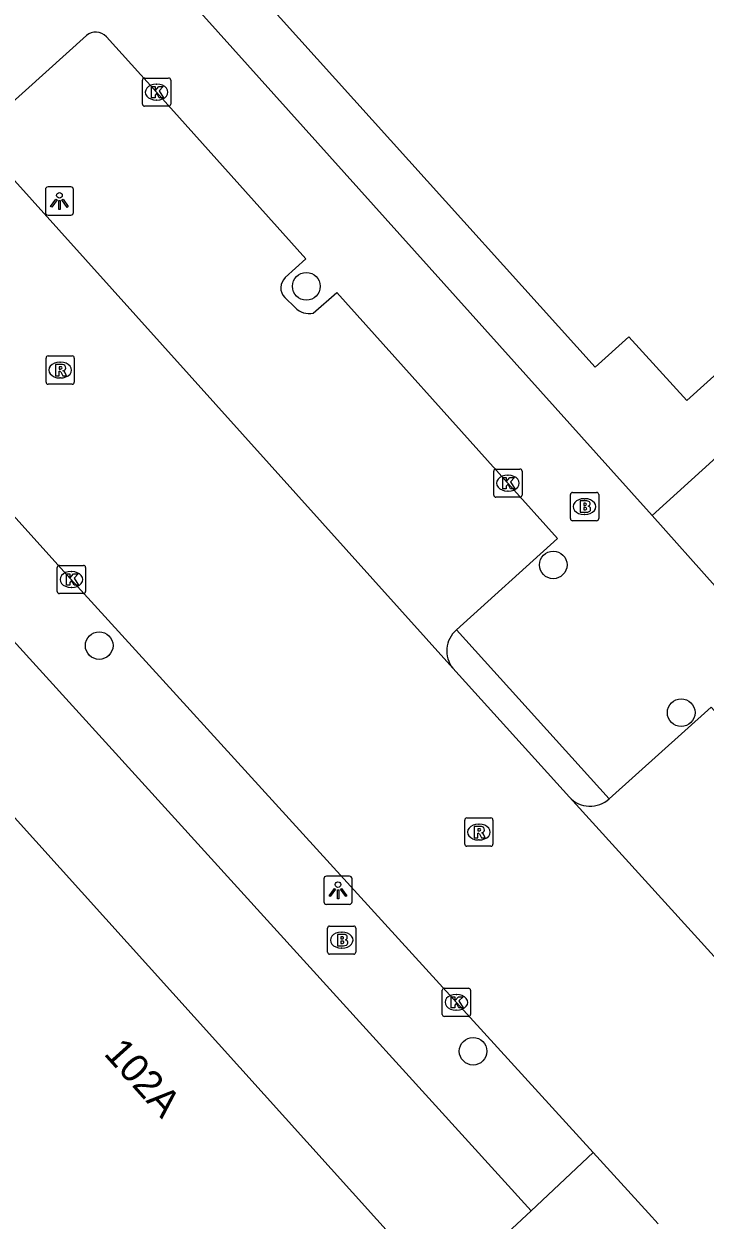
# Model space of a CAD drawing. Extents: x 158352 to 159489, y 383828 to 384597.
# Drawn here: x 159172.84 to 159196.95, y 384074.97 to 384117.33 of the extents above; entities that cross this region are included whole.
import ezdxf

# ---------------------------------------------------------------- set-up
doc = ezdxf.new("R2010")
doc.units = 0
for name, color, linetype in [('IMGEO_Boom', 7, 'Continuous'), ('IMGEO_Brandkraan', 7, 'Continuous'), ('IMGEO_Kolk', 7, 'Continuous'), ('IMGEO_Lichtpunt', 7, 'Continuous'), ('IMGEO_Pand', 7, 'Continuous'), ('IMGEO_Pand_nummerreeks', 7, 'Continuous'), ('IMGEO_Rijbaan_lokaal_open', 7, 'Continuous'), ('IMGEO_Rioolput', 7, 'Continuous'), ('IMGEO_Voetpad_open', 7, 'Continuous')]:
    doc.layers.add(name, color=color, linetype=linetype)

msp = doc.modelspace()

# ---------------------------------------------------------------- linework, layer by layer
at = {"layer": 'IMGEO_Boom'}
for centre in [(159182.835, 384108.04), (159191.573, 384098.175), (159175.507, 384095.317), (159196.101, 384092.943), (159188.738, 384080.953)]:
    msp.add_circle(centre, 0.489, dxfattribs=at)
at = {"layer": 'IMGEO_Brandkraan'}
for p, q in [((159192.18, 384099.814), (159192.18, 384100.666)), ((159192.255, 384100.74), (159193.107, 384100.74)), ((159193.181, 384100.666), (159193.181, 384099.814)), ((159192.668, 384100.52), (159192.693, 384100.52)), ((159192.691, 384099.96), (159192.666, 384099.96)), ((159193.107, 384099.74), (159192.255, 384099.74)), ((159183.662, 384085.387), (159184.514, 384085.387)), ((159183.587, 384084.461), (159183.587, 384085.313)), ((159184.075, 384085.167), (159184.1, 384085.167)), ((159184.588, 384085.313), (159184.588, 384084.461)), ((159184.098, 384084.607), (159184.073, 384084.607)), ((159184.514, 384084.387), (159183.662, 384084.387))]:
    msp.add_line(p, q, dxfattribs=at)
for points in [[(159192.18, 384099.814), (159192.18, 384100.666)], [(159192.255, 384100.74), (159193.107, 384100.74)], [(159193.181, 384100.666), (159193.181, 384099.814)], [(159192.528, 384100.44), (159192.528, 384100.04), (159192.741, 384100.04)], [(159192.759, 384100.44), (159192.528, 384100.44)], [(159192.707, 384100.359), (159192.653, 384100.359), (159192.653, 384100.283)], [(159192.653, 384100.283), (159192.706, 384100.283)], [(159192.715, 384100.207), (159192.653, 384100.207), (159192.653, 384100.126)], [(159192.653, 384100.126), (159192.715, 384100.126)], [(159193.107, 384099.74), (159192.255, 384099.74)], [(159183.662, 384085.387), (159184.514, 384085.387)], [(159183.587, 384084.461), (159183.587, 384085.313)], [(159183.935, 384085.087), (159183.935, 384084.687), (159184.148, 384084.687)], [(159184.166, 384085.087), (159183.935, 384085.087)], [(159184.114, 384085.006), (159184.06, 384085.006), (159184.06, 384084.93)], [(159184.588, 384085.313), (159184.588, 384084.461)], [(159184.06, 384084.93), (159184.113, 384084.93)], [(159184.122, 384084.854), (159184.06, 384084.854), (159184.06, 384084.773)], [(159184.06, 384084.773), (159184.122, 384084.773)], [(159184.514, 384084.387), (159183.662, 384084.387)]]:
    msp.add_lwpolyline(points, dxfattribs=at)
for centre, radius, start, end in [((159192.257, 384100.664), 0.0765, 91.552, 178.448), ((159192.257, 384100.664), 0.0765, 91.552, 178.448), ((159193.105, 384100.664), 0.0765, 1.552, 88.448), ((159193.105, 384100.664), 0.0765, 1.552, 88.448), ((159192.708, 384100.321), 0.0379, 267.8285, 90.9355), ((159192.716, 384100.166), 0.0404, 269.8759, 90.5077), ((159192.763, 384100.295), 0.145, 59.4692, 91.5367), ((159192.788, 384100.342), 0.0922, 285.5137, 58.1501), ((159192.793, 384100.15), 0.105, 301.3115, 78.989), ((159192.257, 384099.816), 0.0765, 181.552, 268.448), ((159192.257, 384099.816), 0.0765, 181.552, 268.448), ((159192.747, 384100.291), 0.251, 268.6676, 293.5347), ((159193.105, 384099.816), 0.0765, 271.552, 358.448), ((159193.105, 384099.816), 0.0765, 271.552, 358.448), ((159183.664, 384085.311), 0.0765, 91.552, 178.448), ((159183.664, 384085.311), 0.0765, 91.552, 178.448), ((159184.512, 384085.311), 0.0765, 1.552, 88.448), ((159184.512, 384085.311), 0.0765, 1.552, 88.448), ((159184.115, 384084.968), 0.0379, 267.8285, 90.9355), ((159184.17, 384084.942), 0.145, 59.4692, 91.5367), ((159184.195, 384084.989), 0.0922, 285.5137, 58.1501), ((159184.123, 384084.813), 0.0404, 269.8759, 90.5077), ((159184.154, 384084.938), 0.251, 268.6676, 293.5347), ((159184.2, 384084.797), 0.105, 301.3115, 78.989), ((159183.664, 384084.463), 0.0765, 181.552, 268.448), ((159183.664, 384084.463), 0.0765, 181.552, 268.448), ((159184.512, 384084.463), 0.0765, 271.552, 358.448), ((159184.512, 384084.463), 0.0765, 271.552, 358.448)]:
    msp.add_arc(centre, radius, start, end, dxfattribs=at)
for centre, major_axis, ratio, start_param, end_param in [((159192.667, 384100.24), (-0.387, 0.002), 0.722429, 4.712389, 7.853982), ((159192.692, 384100.24), (-0.39, 0.002), 0.717154, 1.570796, 4.712389), ((159184.074, 384084.887), (-0.387, 0.002), 0.722429, 4.712389, 7.853982), ((159184.099, 384084.887), (-0.39, 0.002), 0.717154, 1.570796, 4.712389)]:
    msp.add_ellipse(centre, major_axis=major_axis, ratio=ratio, start_param=start_param, end_param=end_param, dxfattribs=at)
at = {"layer": 'IMGEO_Kolk'}
for p, q in [((159177.038, 384114.491), (159177.038, 384115.343)), ((159177.113, 384115.417), (159177.965, 384115.417)), ((159177.526, 384115.197), (159177.551, 384115.197)), ((159178.039, 384115.343), (159178.039, 384114.491)), ((159177.549, 384114.637), (159177.524, 384114.637)), ((159177.965, 384114.417), (159177.113, 384114.417)), ((159189.469, 384100.644), (159189.469, 384101.496)), ((159189.544, 384101.57), (159190.396, 384101.57)), ((159190.47, 384101.496), (159190.47, 384100.644)), ((159189.957, 384101.35), (159189.982, 384101.35)), ((159189.98, 384100.79), (159189.955, 384100.79)), ((159190.396, 384100.57), (159189.544, 384100.57)), ((159174.024, 384097.232), (159174.024, 384098.084)), ((159174.099, 384098.158), (159174.951, 384098.158)), ((159175.025, 384098.084), (159175.025, 384097.232)), ((159174.512, 384097.938), (159174.537, 384097.938)), ((159174.535, 384097.378), (159174.51, 384097.378)), ((159174.951, 384097.158), (159174.099, 384097.158)), ((159187.645, 384082.259), (159187.645, 384083.111)), ((159187.72, 384083.185), (159188.572, 384083.185)), ((159188.133, 384082.965), (159188.158, 384082.965)), ((159188.646, 384083.111), (159188.646, 384082.259)), ((159188.156, 384082.405), (159188.131, 384082.405)), ((159188.572, 384082.185), (159187.72, 384082.185))]:
    msp.add_line(p, q, dxfattribs=at)
for points in [[(159177.038, 384114.491), (159177.038, 384115.343)], [(159177.113, 384115.417), (159177.965, 384115.417)], [(159177.359, 384115.117), (159177.482, 384115.117), (159177.482, 384114.966), (159177.612, 384115.117), (159177.776, 384115.117), (159177.63, 384114.966), (159177.783, 384114.717), (159177.631, 384114.717), (159177.546, 384114.881), (159177.482, 384114.814), (159177.482, 384114.717), (159177.359, 384114.717), (159177.359, 384115.117)], [(159178.039, 384115.343), (159178.039, 384114.491)], [(159177.965, 384114.417), (159177.113, 384114.417)], [(159189.469, 384100.644), (159189.469, 384101.496)], [(159189.544, 384101.57), (159190.396, 384101.57)], [(159190.47, 384101.496), (159190.47, 384100.644)], [(159189.79, 384101.27), (159189.913, 384101.27), (159189.913, 384101.119), (159190.043, 384101.27), (159190.207, 384101.27), (159190.061, 384101.119), (159190.214, 384100.87), (159190.062, 384100.87), (159189.977, 384101.034), (159189.913, 384100.967), (159189.913, 384100.87), (159189.79, 384100.87), (159189.79, 384101.27)], [(159190.396, 384100.57), (159189.544, 384100.57)], [(159174.024, 384097.232), (159174.024, 384098.084)], [(159174.099, 384098.158), (159174.951, 384098.158)], [(159175.025, 384098.084), (159175.025, 384097.232)], [(159174.345, 384097.858), (159174.468, 384097.858), (159174.468, 384097.707), (159174.598, 384097.858), (159174.762, 384097.858), (159174.616, 384097.707), (159174.769, 384097.458), (159174.617, 384097.458), (159174.532, 384097.622), (159174.468, 384097.555), (159174.468, 384097.458), (159174.345, 384097.458), (159174.345, 384097.858)], [(159174.951, 384097.158), (159174.099, 384097.158)], [(159187.645, 384082.259), (159187.645, 384083.111)], [(159187.72, 384083.185), (159188.572, 384083.185)], [(159187.966, 384082.885), (159188.089, 384082.885), (159188.089, 384082.734), (159188.219, 384082.885), (159188.383, 384082.885), (159188.237, 384082.734), (159188.39, 384082.485), (159188.238, 384082.485), (159188.153, 384082.649), (159188.089, 384082.582), (159188.089, 384082.485), (159187.966, 384082.485), (159187.966, 384082.885)], [(159188.646, 384083.111), (159188.646, 384082.259)], [(159188.572, 384082.185), (159187.72, 384082.185)]]:
    msp.add_lwpolyline(points, dxfattribs=at)
for centre, start, end in [((159177.115, 384115.341), 91.552, 178.448), ((159177.115, 384115.341), 91.552, 178.448), ((159177.963, 384115.341), 1.552, 88.448), ((159177.963, 384115.341), 1.552, 88.448), ((159177.115, 384114.493), 181.552, 268.448), ((159177.115, 384114.493), 181.552, 268.448), ((159177.963, 384114.493), 271.552, 358.448), ((159177.963, 384114.493), 271.552, 358.448), ((159189.546, 384101.494), 91.552, 178.448), ((159189.546, 384101.494), 91.552, 178.448), ((159190.394, 384101.494), 1.552, 88.448), ((159190.394, 384101.494), 1.552, 88.448), ((159189.546, 384100.646), 181.552, 268.448), ((159189.546, 384100.646), 181.552, 268.448), ((159190.394, 384100.646), 271.552, 358.448), ((159190.394, 384100.646), 271.552, 358.448), ((159174.101, 384098.082), 91.552, 178.448), ((159174.101, 384098.082), 91.552, 178.448), ((159174.949, 384098.082), 1.552, 88.448), ((159174.949, 384098.082), 1.552, 88.448), ((159174.101, 384097.234), 181.552, 268.448), ((159174.101, 384097.234), 181.552, 268.448), ((159174.949, 384097.234), 271.552, 358.448), ((159174.949, 384097.234), 271.552, 358.448), ((159187.722, 384083.109), 91.552, 178.448), ((159187.722, 384083.109), 91.552, 178.448), ((159188.57, 384083.109), 1.552, 88.448), ((159188.57, 384083.109), 1.552, 88.448), ((159187.722, 384082.261), 181.552, 268.448), ((159187.722, 384082.261), 181.552, 268.448), ((159188.57, 384082.261), 271.552, 358.448), ((159188.57, 384082.261), 271.552, 358.448)]:
    msp.add_arc(centre, 0.0765, start, end, dxfattribs=at)
for centre, major_axis, ratio, start_param, end_param in [((159177.525, 384114.917), (-0.387, 0.002), 0.722429, 4.712389, 7.853982), ((159177.55, 384114.917), (-0.39, 0.002), 0.717154, 1.570796, 4.712389), ((159189.956, 384101.07), (-0.387, 0.002), 0.722429, 4.712389, 7.853982), ((159189.981, 384101.07), (-0.39, 0.002), 0.717154, 1.570796, 4.712389), ((159174.511, 384097.658), (-0.387, 0.002), 0.722429, 4.712389, 7.853982), ((159174.536, 384097.658), (-0.39, 0.002), 0.717154, 1.570796, 4.712389), ((159188.132, 384082.685), (-0.387, 0.002), 0.722429, 4.712389, 7.853982), ((159188.157, 384082.685), (-0.39, 0.002), 0.717154, 1.570796, 4.712389)]:
    msp.add_ellipse(centre, major_axis=major_axis, ratio=ratio, start_param=start_param, end_param=end_param, dxfattribs=at)
at = {"layer": 'IMGEO_Lichtpunt'}
for p, q in [((159173.602, 384111.464), (159173.602, 384110.657)), ((159173.602, 384111.464), (159173.602, 384110.657)), ((159174.504, 384111.559), (159173.696, 384111.559)), ((159174.504, 384111.559), (159173.696, 384111.559)), ((159174.598, 384110.657), (159174.598, 384111.464)), ((159174.598, 384110.657), (159174.598, 384111.464)), ((159173.696, 384110.563), (159174.504, 384110.563)), ((159173.696, 384110.563), (159174.504, 384110.563)), ((159184.36, 384087.151), (159183.552, 384087.151)), ((159184.36, 384087.151), (159183.552, 384087.151)), ((159183.458, 384087.056), (159183.458, 384086.249)), ((159183.458, 384087.056), (159183.458, 384086.249)), ((159184.454, 384086.249), (159184.454, 384087.056)), ((159184.454, 384086.249), (159184.454, 384087.056)), ((159183.552, 384086.155), (159184.36, 384086.155)), ((159183.552, 384086.155), (159184.36, 384086.155))]:
    msp.add_line(p, q, dxfattribs=at)
for points in [[(159173.976, 384111.128), (159174.015, 384111.1), (159173.827, 384110.838), (159173.789, 384110.865), (159173.976, 384111.128)], [(159174.078, 384111.08), (159174.125, 384111.08), (159174.125, 384110.758), (159174.078, 384110.758), (159174.078, 384111.08)], [(159174.188, 384111.1), (159174.226, 384111.127), (159174.413, 384110.865), (159174.374, 384110.837), (159174.188, 384111.1)], [(159183.832, 384086.72), (159183.871, 384086.692), (159183.683, 384086.43), (159183.645, 384086.457), (159183.832, 384086.72)], [(159183.934, 384086.672), (159183.981, 384086.672), (159183.981, 384086.35), (159183.934, 384086.35), (159183.934, 384086.672)], [(159184.044, 384086.692), (159184.082, 384086.719), (159184.269, 384086.457), (159184.23, 384086.429), (159184.044, 384086.692)]]:
    msp.add_lwpolyline(points, dxfattribs=at)
for centre in [(159174.101, 384111.262), (159183.957, 384086.854)]:
    msp.add_circle(centre, 0.0994, dxfattribs=at)
for centre, start, end in [((159173.696, 384111.464), 90, 180), ((159173.696, 384111.464), 90, 180), ((159174.504, 384111.464), 0, 90), ((159174.504, 384111.464), 0, 90), ((159173.696, 384110.657), 180, 270), ((159173.696, 384110.657), 180, 270), ((159174.504, 384110.657), 270, 0), ((159174.504, 384110.657), 270, 360), ((159183.552, 384087.056), 90, 180), ((159183.552, 384087.056), 90, 180), ((159184.36, 384087.056), 0, 90), ((159184.36, 384087.056), 0, 90), ((159183.552, 384086.249), 180, 270), ((159183.552, 384086.249), 180, 270), ((159184.36, 384086.249), 270, 0), ((159184.36, 384086.249), 270, 360)]:
    msp.add_arc(centre, 0.0946, start, end, dxfattribs=at)
at = {"layer": 'IMGEO_Pand'}
for points in [[(159171.084, 384149.722), (159185.601, 384133.513), (159187.066, 384134.826), (159189.395, 384136.913), (159192.68, 384133.274), (159190.36, 384131.205), (159188.883, 384129.887), (159203.524, 384113.671), (159205.104, 384111.921), (159200.019, 384107.346), (159196.302, 384104.001), (159194.252, 384106.255), (159193.059, 384105.174), (159161.487, 384140.229), (159162.686, 384141.276), (159160.544, 384143.714), (159164.298, 384147.018), (159169.448, 384151.549), (159171.084, 384149.722)], [(159170.886, 384091.029), (159187.7, 384072.359), (159183.985, 384069.013), (159180.395, 384065.777), (159180.44, 384065.567), (159175.03, 384060.695), (159171.478, 384057.496), (159173.079, 384054.737), (159169.616, 384051.348), (159167.28, 384053.943), (159168.035, 384054.624), (159162.948, 384060.273), (159167.426, 384064.306), (159163.757, 384068.381), (159167.289, 384071.562), (159160.47, 384079.133), (159145.636, 384071.345), (159144.04, 384074.264)]]:
    msp.add_lwpolyline(points, dxfattribs=at)
at = {"layer": 'IMGEO_Rijbaan_lokaal_open'}
for points in [[(159188.024, 384094.514), (159172.186, 384112.139)], [(159195.069, 384099.924), (159208.097, 384111.735), (159208.273, 384111.997), (159208.208, 384112.305), (159210.418, 384109.97), (159210.561, 384109.815), (159210.711, 384109.652), (159210.088, 384109.084)], [(159192.982, 384077.364), (159174.378, 384097.817), (159166.789, 384106.226)], [(159197.301, 384097.421), (159195.069, 384099.924)], [(159192.144, 384089.95), (159188.024, 384094.514)], [(159204.246, 384076.612), (159192.144, 384089.95)], [(159192.982, 384077.364), (159194.947, 384075.215), (159195.288, 384074.838)]]:
    msp.add_lwpolyline(points, dxfattribs=at)
at = {"layer": 'IMGEO_Rioolput'}
for p, q in [((159173.625, 384104.648), (159173.625, 384105.5)), ((159173.7, 384105.574), (159174.552, 384105.574)), ((159174.113, 384105.354), (159174.138, 384105.354)), ((159174.626, 384105.5), (159174.626, 384104.648)), ((159174.552, 384104.574), (159173.7, 384104.574)), ((159174.136, 384104.794), (159174.111, 384104.794)), ((159188.515, 384089.214), (159189.367, 384089.214)), ((159188.44, 384088.288), (159188.44, 384089.14)), ((159188.928, 384088.994), (159188.953, 384088.994)), ((159189.441, 384089.14), (159189.441, 384088.288)), ((159188.951, 384088.434), (159188.926, 384088.434)), ((159189.367, 384088.214), (159188.515, 384088.214))]:
    msp.add_line(p, q, dxfattribs=at)
for points in [[(159173.625, 384104.648), (159173.625, 384105.5)], [(159173.7, 384105.574), (159174.552, 384105.574)], [(159174.626, 384105.5), (159174.626, 384104.648)], [(159174.214, 384105.272), (159173.962, 384105.274), (159173.962, 384104.874)], [(159173.962, 384104.874), (159174.086, 384104.874), (159174.086, 384105.036), (159174.097, 384105.036)], [(159174.14, 384105.193), (159174.086, 384105.193), (159174.086, 384105.112)], [(159174.086, 384105.112), (159174.138, 384105.112)], [(159174.144, 384105.007), (159174.215, 384104.874), (159174.355, 384104.874), (159174.29, 384105)], [(159174.552, 384104.574), (159173.7, 384104.574)], [(159188.515, 384089.214), (159189.367, 384089.214)], [(159188.44, 384088.288), (159188.44, 384089.14)], [(159189.029, 384088.912), (159188.777, 384088.914), (159188.777, 384088.514)], [(159188.955, 384088.833), (159188.901, 384088.833), (159188.901, 384088.752)], [(159189.441, 384089.14), (159189.441, 384088.288)], [(159188.777, 384088.514), (159188.901, 384088.514), (159188.901, 384088.676), (159188.912, 384088.676)], [(159188.901, 384088.752), (159188.953, 384088.752)], [(159188.959, 384088.647), (159189.03, 384088.514), (159189.17, 384088.514), (159189.105, 384088.64)], [(159189.367, 384088.214), (159188.515, 384088.214)]]:
    msp.add_lwpolyline(points, dxfattribs=at)
for centre, radius, start, end in [((159173.702, 384105.498), 0.0765, 91.552, 178.448), ((159173.702, 384105.498), 0.0765, 91.552, 178.448), ((159174.55, 384105.498), 0.0765, 1.552, 88.448), ((159174.55, 384105.498), 0.0765, 1.552, 88.448), ((159174.096, 384104.983), 0.0533, 26.0293, 88.6989), ((159174.122, 384105.301), 0.19, 274.7715, 282.9687), ((159174.146, 384105.097), 0.0964, 77.0061, 93.1865), ((159174.16, 384105.154), 0.0378, 276.6634, 79.6772), ((159174.213, 384105.162), 0.109, 350.3612, 89.416), ((159174.211, 384105.162), 0.112, 277.5842, 350.9817), ((159174.195, 384104.947), 0.108, 29.5134, 73.7905), ((159173.702, 384104.65), 0.0765, 181.552, 268.448), ((159173.702, 384104.65), 0.0765, 181.552, 268.448), ((159174.55, 384104.65), 0.0765, 271.552, 358.448), ((159174.55, 384104.65), 0.0765, 271.552, 358.448), ((159188.517, 384089.138), 0.0765, 91.552, 178.448), ((159188.517, 384089.138), 0.0765, 91.552, 178.448), ((159189.365, 384089.138), 0.0765, 1.552, 88.448), ((159189.365, 384089.138), 0.0765, 1.552, 88.448), ((159188.961, 384088.737), 0.0964, 77.0061, 93.1865), ((159188.975, 384088.794), 0.0378, 276.6634, 79.6772), ((159189.028, 384088.802), 0.109, 350.3612, 89.416), ((159189.026, 384088.802), 0.112, 277.5842, 350.9817), ((159188.911, 384088.623), 0.0533, 26.0293, 88.6989), ((159188.937, 384088.941), 0.19, 274.7715, 282.9687), ((159189.01, 384088.587), 0.108, 29.5134, 73.7905), ((159188.517, 384088.29), 0.0765, 181.552, 268.448), ((159188.517, 384088.29), 0.0765, 181.552, 268.448), ((159189.365, 384088.29), 0.0765, 271.552, 358.448), ((159189.365, 384088.29), 0.0765, 271.552, 358.448)]:
    msp.add_arc(centre, radius, start, end, dxfattribs=at)
for centre, major_axis, ratio, start_param, end_param in [((159174.112, 384105.074), (-0.387, 0.002), 0.722429, 4.712389, 7.853982), ((159174.137, 384105.074), (-0.39, 0.002), 0.717154, 1.570796, 4.712389), ((159188.927, 384088.714), (-0.387, 0.002), 0.722429, 4.712389, 7.853982), ((159188.952, 384088.714), (-0.39, 0.002), 0.717154, 1.570796, 4.712389)]:
    msp.add_ellipse(centre, major_axis=major_axis, ratio=ratio, start_param=start_param, end_param=end_param, dxfattribs=at)
at = {"layer": 'IMGEO_Voetpad_open'}
for points in [[(159119.386, 384154.284), (159138.943, 384132.588), (159170.001, 384098.199), (159190.797, 384075.301)], [(159159.381, 384139.7), (159193.614, 384101.55), (159195.069, 384099.924)], [(159171.447, 384113.671), (159175.054, 384116.919)], [(159175.76, 384116.877), (159177.538, 384114.917), (159182.82, 384109.018), (159182.092, 384108.349)], [(159182.071, 384107.646), (159182.44, 384107.286)], [(159183.082, 384107.088), (159183.913, 384107.817), (159189.969, 384101.069), (159191.722, 384099.11), (159188.148, 384095.87)], [(159188.148, 384095.87), (159193.557, 384089.893)], [(159193.557, 384089.893), (159197.165, 384093.142), (159203.725, 384085.909), (159215.811, 384072.55), (159211.972, 384069.053)], [(159190.797, 384075.301), (159192.982, 384077.364)], [(159189.62, 384070.451), (159187.77, 384072.497), (159190.797, 384075.301)]]:
    msp.add_lwpolyline(points, dxfattribs=at)
for centre, radius, start, end in [((159175.386, 384116.537), 0.505, 42.204, 130.9869), ((159182.417, 384107.987), 0.486, 131.9311, 224.6468), ((159182.942, 384107.775), 0.701, 224.2273, 281.492), ((159188.774, 384095.129), 0.97, 130.1905, 219.3597), ((159192.879, 384090.639), 1.008, 223.1266, 312.2533)]:
    msp.add_arc(centre, radius, start, end, dxfattribs=at)

# ---------------------------------------------------------------- texts
at = {"layer": 'IMGEO_Pand_nummerreeks'}
msp.add_text('102A', height=1, rotation=312.0059, dxfattribs=at).set_placement((159175.64, 384080.849))

doc.saveas('drawing.dxf')
